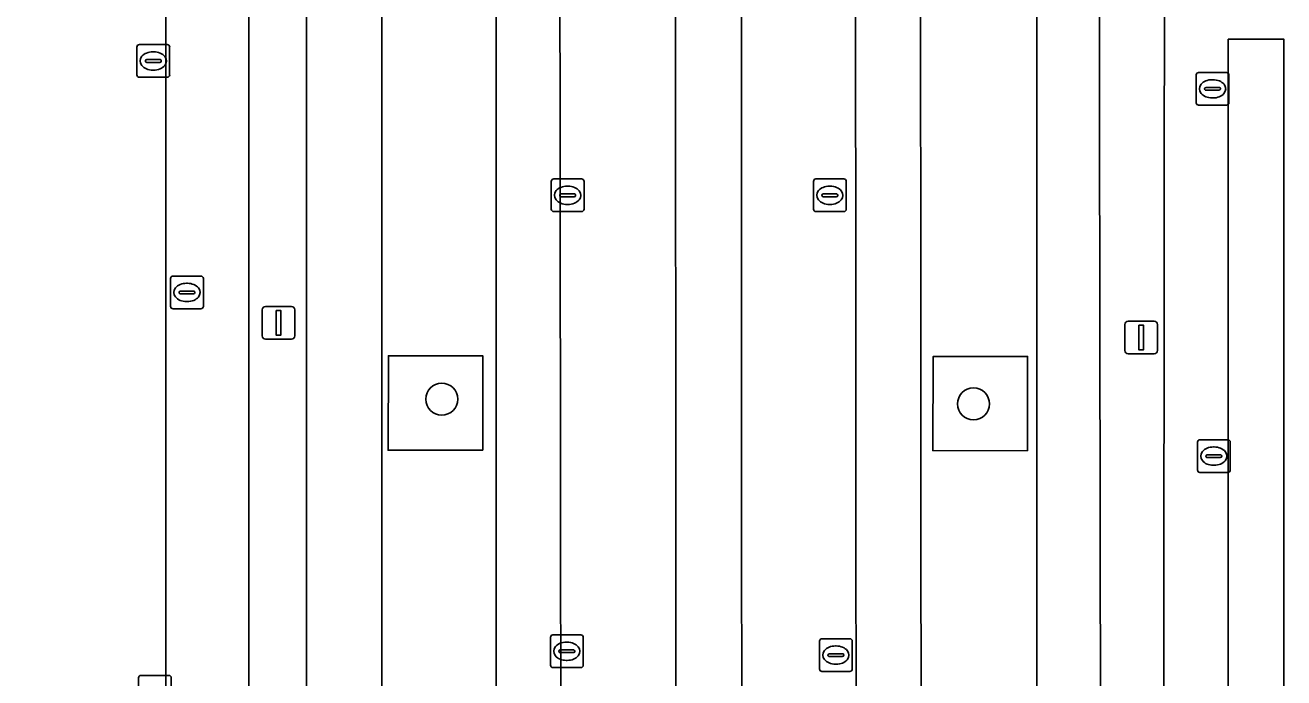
# Model space of a CAD drawing. Extents: x 161477 to 163040, y 383680 to 384871.
# Drawn here: x 162023.56 to 162062.03, y 384326.22 to 384346.17 of the extents above; entities that cross this region are included whole.
import ezdxf

# ---------------------------------------------------------------- set-up
doc = ezdxf.new("R2010")
doc.units = 0
for name, color, linetype in [('IMGEO_Boom', 7, 'Continuous'), ('IMGEO_Groenvoorziening', 7, 'Continuous'), ('IMGEO_Kolk', 7, 'Continuous'), ('IMGEO_Lichtmast', 7, 'Continuous'), ('IMGEO_Parkeervlak_open', 7, 'Continuous'), ('IMGEO_Rijbaan_lokaal_open', 7, 'Continuous'), ('IMGEO_Rioolput', 7, 'Continuous'), ('IMGEO_Voetpad_open', 7, 'Continuous')]:
    doc.layers.add(name, color=color, linetype=linetype)

msp = doc.modelspace()

# ---------------------------------------------------------------- linework, layer by layer
at = {"layer": 'IMGEO_Boom'}
for centre in [(162036.296, 384334.737), (162052.547, 384334.59)]:
    msp.add_circle(centre, 0.489, dxfattribs=at)
at = {"layer": 'IMGEO_Groenvoorziening'}
for points in [[(162032.16, 384349.644), (162030.395, 384349.644), (162030.395, 384306.022), (162032.16, 384306.021)], [(162058.381, 384349.812), (162056.394, 384349.736), (162056.463, 384305.996), (162058.35, 384305.995)], [(162037.548, 384336.061), (162034.664, 384336.061), (162034.655, 384333.172), (162037.547, 384333.179)], [(162054.202, 384336.045), (162051.317, 384336.045), (162051.308, 384333.156), (162054.2, 384333.163)]]:
    msp.add_lwpolyline(points, close=True, dxfattribs=at)
at = {"layer": 'IMGEO_Kolk'}
for p, q in [((162026.979, 384344.65), (162026.979, 384345.502)), ((162027.054, 384345.576), (162027.906, 384345.576)), ((162027.467, 384345.356), (162027.492, 384345.356)), ((162027.98, 384345.502), (162027.98, 384344.65)), ((162027.238, 384345.07), (162027.238, 384345.082)), ((162027.676, 384345.033), (162027.278, 384345.033)), ((162027.281, 384345.119), (162027.679, 384345.119)), ((162027.722, 384345.082), (162027.722, 384345.07)), ((162027.906, 384344.576), (162027.054, 384344.576)), ((162027.49, 384344.796), (162027.465, 384344.796)), ((162059.354, 384343.798), (162059.354, 384344.65)), ((162059.429, 384344.724), (162060.281, 384344.724)), ((162060.355, 384344.65), (162060.355, 384343.798)), ((162059.613, 384344.218), (162059.613, 384344.23)), ((162060.051, 384344.181), (162059.653, 384344.181)), ((162059.656, 384344.267), (162060.054, 384344.267)), ((162059.842, 384344.504), (162059.867, 384344.504)), ((162060.097, 384344.23), (162060.097, 384344.218)), ((162059.865, 384343.944), (162059.84, 384343.944)), ((162060.281, 384343.724), (162059.429, 384343.724)), ((162039.718, 384341.469), (162040.57, 384341.469)), ((162047.732, 384341.469), (162048.584, 384341.469)), ((162039.643, 384340.543), (162039.643, 384341.395)), ((162040.131, 384341.249), (162040.156, 384341.249)), ((162040.644, 384341.395), (162040.644, 384340.543)), ((162047.657, 384340.543), (162047.657, 384341.395)), ((162048.145, 384341.249), (162048.17, 384341.249)), ((162048.658, 384341.395), (162048.658, 384340.543)), ((162039.902, 384340.963), (162039.902, 384340.975)), ((162040.34, 384340.926), (162039.942, 384340.926)), ((162039.945, 384341.012), (162040.343, 384341.012)), ((162040.154, 384340.689), (162040.129, 384340.689)), ((162040.386, 384340.975), (162040.386, 384340.963)), ((162047.916, 384340.963), (162047.916, 384340.975)), ((162048.354, 384340.926), (162047.956, 384340.926)), ((162047.959, 384341.012), (162048.357, 384341.012)), ((162048.168, 384340.689), (162048.143, 384340.689)), ((162048.4, 384340.975), (162048.4, 384340.963)), ((162040.57, 384340.469), (162039.718, 384340.469)), ((162048.584, 384340.469), (162047.732, 384340.469)), ((162059.393, 384332.568), (162059.393, 384333.42)), ((162059.468, 384333.494), (162060.32, 384333.494)), ((162060.394, 384333.42), (162060.394, 384332.568)), ((162059.652, 384332.988), (162059.652, 384333)), ((162059.695, 384333.037), (162060.093, 384333.037)), ((162059.881, 384333.274), (162059.906, 384333.274)), ((162060.136, 384333), (162060.136, 384332.988)), ((162060.09, 384332.951), (162059.692, 384332.951)), ((162059.904, 384332.714), (162059.879, 384332.714)), ((162060.32, 384332.494), (162059.468, 384332.494)), ((162039.618, 384326.602), (162039.618, 384327.454)), ((162039.693, 384327.528), (162040.545, 384327.528)), ((162040.106, 384327.308), (162040.131, 384327.308)), ((162040.619, 384327.454), (162040.619, 384326.602)), ((162047.841, 384326.484), (162047.841, 384327.336)), ((162047.916, 384327.41), (162048.768, 384327.41)), ((162048.842, 384327.336), (162048.842, 384326.484)), ((162039.877, 384327.022), (162039.877, 384327.034)), ((162040.315, 384326.985), (162039.917, 384326.985)), ((162039.92, 384327.071), (162040.318, 384327.071)), ((162040.361, 384327.034), (162040.361, 384327.022)), ((162048.1, 384326.904), (162048.1, 384326.916)), ((162048.538, 384326.867), (162048.14, 384326.867)), ((162048.143, 384326.953), (162048.541, 384326.953)), ((162048.329, 384327.19), (162048.354, 384327.19)), ((162048.584, 384326.916), (162048.584, 384326.904)), ((162040.545, 384326.528), (162039.693, 384326.528)), ((162040.129, 384326.748), (162040.104, 384326.748)), ((162048.352, 384326.63), (162048.327, 384326.63)), ((162027.026, 384325.363), (162027.026, 384326.215)), ((162027.101, 384326.289), (162027.953, 384326.289)), ((162028.027, 384326.215), (162028.027, 384325.363)), ((162048.768, 384326.41), (162047.916, 384326.41))]:
    msp.add_line(p, q, dxfattribs=at)
for points in [[(162026.979, 384344.65), (162026.979, 384345.502)], [(162027.054, 384345.576), (162027.906, 384345.576)], [(162027.98, 384345.502), (162027.98, 384344.65)], [(162027.906, 384344.576), (162027.054, 384344.576)], [(162059.354, 384343.798), (162059.354, 384344.65)], [(162059.429, 384344.724), (162060.281, 384344.724)], [(162060.355, 384344.65), (162060.355, 384343.798)], [(162060.281, 384343.724), (162059.429, 384343.724)], [(162039.718, 384341.469), (162040.57, 384341.469)], [(162047.732, 384341.469), (162048.584, 384341.469)], [(162039.643, 384340.543), (162039.643, 384341.395)], [(162040.644, 384341.395), (162040.644, 384340.543)], [(162047.657, 384340.543), (162047.657, 384341.395)], [(162048.658, 384341.395), (162048.658, 384340.543)], [(162040.57, 384340.469), (162039.718, 384340.469)], [(162048.584, 384340.469), (162047.732, 384340.469)], [(162059.393, 384332.568), (162059.393, 384333.42)], [(162059.468, 384333.494), (162060.32, 384333.494)], [(162060.394, 384333.42), (162060.394, 384332.568)], [(162060.32, 384332.494), (162059.468, 384332.494)], [(162039.618, 384326.602), (162039.618, 384327.454)], [(162039.693, 384327.528), (162040.545, 384327.528)], [(162040.619, 384327.454), (162040.619, 384326.602)], [(162047.841, 384326.484), (162047.841, 384327.336)], [(162047.916, 384327.41), (162048.768, 384327.41)], [(162048.842, 384327.336), (162048.842, 384326.484)], [(162040.545, 384326.528), (162039.693, 384326.528)], [(162027.026, 384325.363), (162027.026, 384326.215)], [(162027.101, 384326.289), (162027.953, 384326.289)], [(162028.027, 384326.215), (162028.027, 384325.363)], [(162048.768, 384326.41), (162047.916, 384326.41)]]:
    msp.add_lwpolyline(points, dxfattribs=at)
for centre, radius, start, end in [((162027.056, 384345.5), 0.0765, 91.552, 178.448), ((162027.056, 384345.5), 0.0765, 91.552, 178.448), ((162027.904, 384345.5), 0.0765, 1.552, 88.448), ((162027.904, 384345.5), 0.0765, 1.552, 88.448), ((162027.278, 384345.079), 0.0403, 85.8775, 175.7526), ((162027.275, 384345.069), 0.0366, 178.938, 274.7102), ((162027.679, 384345.076), 0.043, 264.8664, 352.4533), ((162027.683, 384345.081), 0.0386, 1.7309, 96.639), ((162027.056, 384344.652), 0.0765, 181.552, 268.448), ((162027.056, 384344.652), 0.0765, 181.552, 268.448), ((162027.904, 384344.652), 0.0765, 271.552, 358.448), ((162027.904, 384344.652), 0.0765, 271.552, 358.448), ((162059.431, 384344.648), 0.0765, 91.552, 178.448), ((162059.431, 384344.648), 0.0765, 91.552, 178.448), ((162060.279, 384344.648), 0.0765, 1.552, 88.448), ((162060.279, 384344.648), 0.0765, 1.552, 88.448), ((162059.653, 384344.227), 0.0403, 85.8775, 175.7526), ((162059.65, 384344.217), 0.0366, 178.938, 274.7102), ((162060.054, 384344.224), 0.043, 264.8664, 352.4533), ((162060.058, 384344.229), 0.0386, 1.7309, 96.639), ((162059.431, 384343.8), 0.0765, 181.552, 268.448), ((162059.431, 384343.8), 0.0765, 181.552, 268.448), ((162060.279, 384343.8), 0.0765, 271.552, 358.448), ((162060.279, 384343.8), 0.0765, 271.552, 358.448), ((162039.72, 384341.393), 0.0765, 91.552, 178.448), ((162039.72, 384341.393), 0.0765, 91.552, 178.448), ((162040.568, 384341.393), 0.0765, 1.552, 88.448), ((162040.568, 384341.393), 0.0765, 1.552, 88.448), ((162047.734, 384341.393), 0.0765, 91.552, 178.448), ((162047.734, 384341.393), 0.0765, 91.552, 178.448), ((162048.582, 384341.393), 0.0765, 1.552, 88.448), ((162048.582, 384341.393), 0.0765, 1.552, 88.448), ((162039.942, 384340.972), 0.0403, 85.8775, 175.7526), ((162039.939, 384340.962), 0.0366, 178.938, 274.7102), ((162040.343, 384340.969), 0.043, 264.8664, 352.4533), ((162040.347, 384340.974), 0.0386, 1.7309, 96.639), ((162047.956, 384340.972), 0.0403, 85.8775, 175.7526), ((162047.953, 384340.962), 0.0366, 178.938, 274.7102), ((162048.357, 384340.969), 0.043, 264.8664, 352.4533), ((162048.361, 384340.974), 0.0386, 1.7309, 96.639), ((162039.72, 384340.545), 0.0765, 181.552, 268.448), ((162039.72, 384340.545), 0.0765, 181.552, 268.448), ((162040.568, 384340.545), 0.0765, 271.552, 358.448), ((162040.568, 384340.545), 0.0765, 271.552, 358.448), ((162047.734, 384340.545), 0.0765, 181.552, 268.448), ((162047.734, 384340.545), 0.0765, 181.552, 268.448), ((162048.582, 384340.545), 0.0765, 271.552, 358.448), ((162048.582, 384340.545), 0.0765, 271.552, 358.448), ((162059.47, 384333.418), 0.0765, 91.552, 178.448), ((162059.47, 384333.418), 0.0765, 91.552, 178.448), ((162060.318, 384333.418), 0.0765, 1.552, 88.448), ((162060.318, 384333.418), 0.0765, 1.552, 88.448), ((162059.692, 384332.997), 0.0403, 85.8775, 175.7526), ((162059.689, 384332.987), 0.0366, 178.938, 274.7102), ((162060.093, 384332.994), 0.043, 264.8664, 352.4533), ((162060.097, 384332.999), 0.0386, 1.7309, 96.639), ((162059.47, 384332.57), 0.0765, 181.552, 268.448), ((162059.47, 384332.57), 0.0765, 181.552, 268.448), ((162060.318, 384332.57), 0.0765, 271.552, 358.448), ((162060.318, 384332.57), 0.0765, 271.552, 358.448), ((162039.695, 384327.452), 0.0765, 91.552, 178.448), ((162039.695, 384327.452), 0.0765, 91.552, 178.448), ((162040.543, 384327.452), 0.0765, 1.552, 88.448), ((162040.543, 384327.452), 0.0765, 1.552, 88.448), ((162047.918, 384327.334), 0.0765, 91.552, 178.448), ((162047.918, 384327.334), 0.0765, 91.552, 178.448), ((162048.766, 384327.334), 0.0765, 1.552, 88.448), ((162048.766, 384327.334), 0.0765, 1.552, 88.448), ((162039.917, 384327.031), 0.0403, 85.8775, 175.7526), ((162039.914, 384327.021), 0.0366, 178.938, 274.7102), ((162040.318, 384327.028), 0.043, 264.8664, 352.4533), ((162040.322, 384327.033), 0.0386, 1.7309, 96.639), ((162048.14, 384326.913), 0.0403, 85.8775, 175.7526), ((162048.137, 384326.903), 0.0366, 178.938, 274.7102), ((162048.541, 384326.91), 0.043, 264.8664, 352.4533), ((162048.545, 384326.915), 0.0386, 1.7309, 96.639), ((162039.695, 384326.604), 0.0765, 181.552, 268.448), ((162039.695, 384326.604), 0.0765, 181.552, 268.448), ((162040.543, 384326.604), 0.0765, 271.552, 358.448), ((162040.543, 384326.604), 0.0765, 271.552, 358.448), ((162047.918, 384326.486), 0.0765, 181.552, 268.448), ((162047.918, 384326.486), 0.0765, 181.552, 268.448), ((162048.766, 384326.486), 0.0765, 271.552, 358.448), ((162048.766, 384326.486), 0.0765, 271.552, 358.448), ((162027.103, 384326.213), 0.0765, 91.552, 178.448), ((162027.103, 384326.213), 0.0765, 91.552, 178.448), ((162027.951, 384326.213), 0.0765, 1.552, 88.448), ((162027.951, 384326.213), 0.0765, 1.552, 88.448)]:
    msp.add_arc(centre, radius, start, end, dxfattribs=at)
for centre, major_axis, ratio, start_param, end_param in [((162027.466, 384345.076), (-0.387, 0.002), 0.722429, 4.712389, 7.853982), ((162027.491, 384345.076), (-0.39, 0.002), 0.717154, 1.570796, 4.712389), ((162059.841, 384344.224), (-0.387, 0.002), 0.722429, 4.712389, 7.853982), ((162059.866, 384344.224), (-0.39, 0.002), 0.717154, 1.570796, 4.712389), ((162040.13, 384340.969), (-0.387, 0.002), 0.722429, 4.712389, 7.853982), ((162040.155, 384340.969), (-0.39, 0.002), 0.717154, 1.570796, 4.712389), ((162048.144, 384340.969), (-0.387, 0.002), 0.722429, 4.712389, 7.853982), ((162048.169, 384340.969), (-0.39, 0.002), 0.717154, 1.570796, 4.712389), ((162059.88, 384332.994), (-0.387, 0.002), 0.722429, 4.712389, 7.853982), ((162059.905, 384332.994), (-0.39, 0.002), 0.717154, 1.570796, 4.712389), ((162040.105, 384327.028), (-0.387, 0.002), 0.722429, 4.712389, 7.853982), ((162040.13, 384327.028), (-0.39, 0.002), 0.717154, 1.570796, 4.712389), ((162048.328, 384326.91), (-0.387, 0.002), 0.722429, 4.712389, 7.853982), ((162048.353, 384326.91), (-0.39, 0.002), 0.717154, 1.570796, 4.712389)]:
    msp.add_ellipse(centre, major_axis=major_axis, ratio=ratio, start_param=start_param, end_param=end_param, dxfattribs=at)
at = {"layer": 'IMGEO_Lichtmast'}
for p, q in [((162030.811, 384336.669), (162030.811, 384337.469)), ((162030.811, 384337.469), (162030.811, 384336.669)), ((162030.911, 384337.569), (162031.701, 384337.569)), ((162031.701, 384337.569), (162030.911, 384337.569)), ((162031.801, 384337.469), (162031.801, 384336.669)), ((162031.801, 384336.669), (162031.801, 384337.469)), ((162057.178, 384336.22), (162057.178, 384337.02)), ((162057.178, 384337.02), (162057.178, 384336.22)), ((162057.278, 384337.12), (162058.068, 384337.12)), ((162058.068, 384337.12), (162057.278, 384337.12)), ((162058.168, 384337.02), (162058.168, 384336.22)), ((162058.168, 384336.22), (162058.168, 384337.02)), ((162031.701, 384336.569), (162030.911, 384336.569)), ((162030.911, 384336.569), (162031.701, 384336.569)), ((162058.068, 384336.12), (162057.278, 384336.12)), ((162057.278, 384336.12), (162058.068, 384336.12))]:
    msp.add_line(p, q, dxfattribs=at)
for points in [[(162031.231, 384337.444), (162031.381, 384337.444), (162031.381, 384336.694), (162031.231, 384336.694), (162031.231, 384337.444)], [(162057.598, 384336.995), (162057.748, 384336.995), (162057.748, 384336.245), (162057.598, 384336.245), (162057.598, 384336.995)]]:
    msp.add_lwpolyline(points, dxfattribs=at)
for centre, start, end in [((162030.911, 384337.469), 90, 180), ((162030.911, 384337.469), 90, 180), ((162031.701, 384337.469), 0, 90), ((162031.701, 384337.469), 360, 90), ((162057.278, 384337.02), 90, 180), ((162057.278, 384337.02), 90, 180), ((162058.068, 384337.02), 0, 90), ((162058.068, 384337.02), 360, 90), ((162030.911, 384336.669), 180, 270), ((162030.911, 384336.669), 180, 270), ((162031.701, 384336.669), 270, 0), ((162031.701, 384336.669), 270, 0), ((162057.278, 384336.22), 180, 270), ((162057.278, 384336.22), 180, 270), ((162058.068, 384336.22), 270, 0), ((162058.068, 384336.22), 270, 0)]:
    msp.add_arc(centre, 0.1, start, end, dxfattribs=at)
at = {"layer": 'IMGEO_Parkeervlak_open'}
msp.add_lwpolyline([(162060.331, 384345.744), (162060.331, 384307.896), (162062.033, 384307.896), (162062.033, 384345.744)], close=True, dxfattribs=at)
at = {"layer": 'IMGEO_Rijbaan_lokaal_open'}
msp.add_lwpolyline([(162027.862, 384368.791), (162021.759, 384368.798), (162021.759, 384349.699), (162021.737, 384335.473), (162021.757, 384295.008), (162021.759, 384291.547), (162021.759, 384279.548), (162021.765, 384253.534), (162021.847, 384253.534), (162027.77, 384253.54), (162027.95, 384253.54), (162027.862, 384282.06)], close=True, dxfattribs=at)
at = {"layer": 'IMGEO_Rioolput'}
for p, q in [((162028.008, 384337.572), (162028.008, 384338.424)), ((162028.083, 384338.498), (162028.935, 384338.498)), ((162029.009, 384338.424), (162029.009, 384337.572)), ((162028.267, 384337.992), (162028.267, 384338.004)), ((162028.31, 384338.041), (162028.708, 384338.041)), ((162028.496, 384338.278), (162028.521, 384338.278)), ((162028.751, 384338.004), (162028.751, 384337.992)), ((162028.705, 384337.955), (162028.307, 384337.955)), ((162028.519, 384337.718), (162028.494, 384337.718)), ((162028.935, 384337.498), (162028.083, 384337.498))]:
    msp.add_line(p, q, dxfattribs=at)
for points in [[(162028.008, 384337.572), (162028.008, 384338.424)], [(162028.083, 384338.498), (162028.935, 384338.498)], [(162029.009, 384338.424), (162029.009, 384337.572)], [(162028.935, 384337.498), (162028.083, 384337.498)]]:
    msp.add_lwpolyline(points, dxfattribs=at)
for centre, radius, start, end in [((162028.085, 384338.422), 0.0765, 91.552, 178.448), ((162028.085, 384338.422), 0.0765, 91.552, 178.448), ((162028.933, 384338.422), 0.0765, 1.552, 88.448), ((162028.933, 384338.422), 0.0765, 1.552, 88.448), ((162028.307, 384338.001), 0.0403, 85.8775, 175.7526), ((162028.304, 384337.991), 0.0366, 178.938, 274.7102), ((162028.708, 384337.998), 0.043, 264.8664, 352.4533), ((162028.712, 384338.003), 0.0386, 1.7309, 96.639), ((162028.085, 384337.574), 0.0765, 181.552, 268.448), ((162028.085, 384337.574), 0.0765, 181.552, 268.448), ((162028.933, 384337.574), 0.0765, 271.552, 358.448), ((162028.933, 384337.574), 0.0765, 271.552, 358.448)]:
    msp.add_arc(centre, radius, start, end, dxfattribs=at)
for centre, major_axis, ratio, start_param, end_param in [((162028.495, 384337.998), (-0.387, 0.002), 0.722429, 4.712389, 7.853982), ((162028.52, 384337.998), (-0.39, 0.002), 0.717154, 1.570796, 4.712389)]:
    msp.add_ellipse(centre, major_axis=major_axis, ratio=ratio, start_param=start_param, end_param=end_param, dxfattribs=at)
at = {"layer": 'IMGEO_Voetpad_open'}
msp.add_lwpolyline([(162021.759, 384368.798), (162027.862, 384368.791), (162027.862, 384282.06), (162027.95, 384253.54)], dxfattribs=at)
for points in [[(162032.16, 384306.021), (162030.395, 384306.022), (162030.395, 384349.644), (162032.16, 384349.644)], [(162037.963, 384349.738), (162034.464, 384349.736), (162034.463, 384335.713), (162034.462, 384311.653), (162034.462, 384306.018), (162037.963, 384306.015)], [(162037.963, 384306.015), (162034.462, 384306.018), (162034.462, 384311.653), (162034.463, 384335.713), (162034.464, 384349.736), (162037.963, 384349.738)], [(162043.438, 384349.714), (162039.9, 384349.712), (162039.959, 384306.013), (162043.462, 384306.009)], [(162043.462, 384306.009), (162039.959, 384306.013), (162039.9, 384349.712), (162043.438, 384349.714)], [(162048.946, 384349.714), (162045.457, 384349.742), (162045.463, 384306.007), (162048.971, 384306.004)], [(162048.971, 384306.004), (162045.463, 384306.007), (162045.457, 384349.742), (162048.946, 384349.714)], [(162054.48, 384349.766), (162050.932, 384349.745), (162050.956, 384306.002), (162054.484, 384305.998)], [(162054.484, 384305.998), (162050.956, 384306.002), (162050.932, 384349.745), (162054.48, 384349.766)], [(162058.35, 384305.995), (162056.463, 384305.996), (162056.394, 384349.736), (162058.381, 384349.812)], [(162060.331, 384345.744), (162062.033, 384345.744), (162062.033, 384307.896), (162060.331, 384307.896)], [(162034.655, 384333.172), (162034.664, 384336.061), (162037.548, 384336.061), (162037.547, 384333.179)], [(162051.308, 384333.156), (162051.317, 384336.045), (162054.202, 384336.045), (162054.2, 384333.163)]]:
    msp.add_lwpolyline(points, close=True, dxfattribs=at)

doc.saveas('drawing.dxf')
